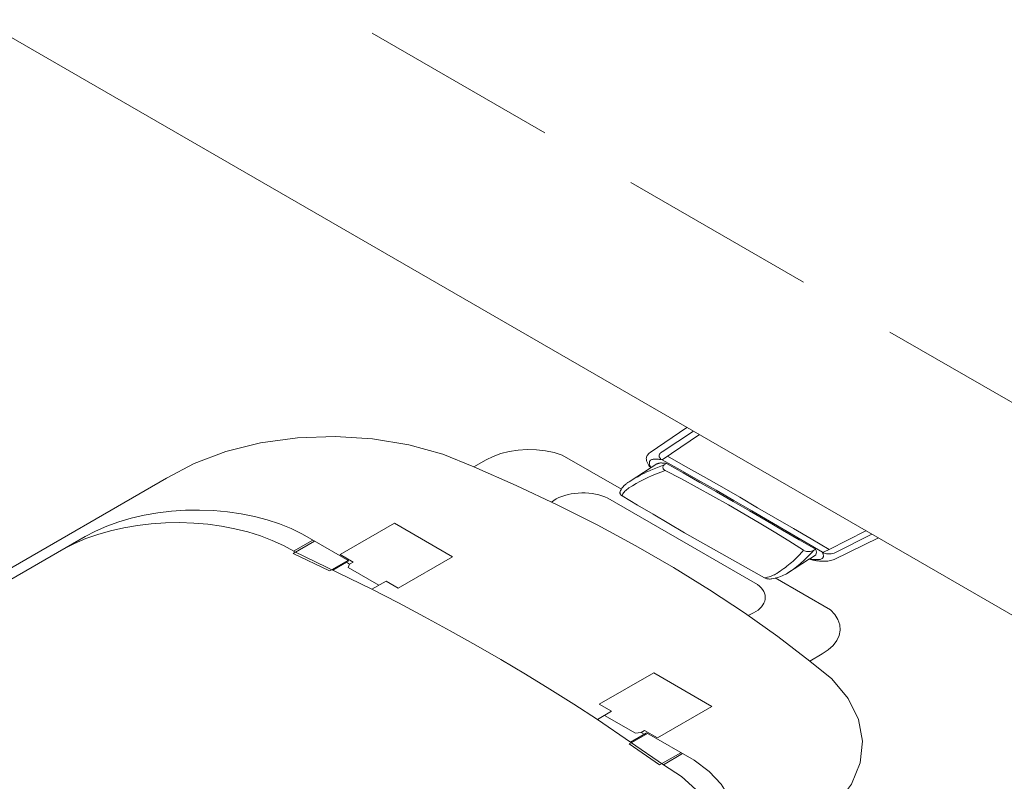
# Model space of a CAD drawing. Header units: millimetres. Extents: x 567 to 934, y -1 to 364.
# Tile 736 of 1056: x 735.331 to 736.32, y 131.842 to 132.606. Entities that reach past the tile are written whole.
import ezdxf

# ---------------------------------------------------------------- set-up
doc = ezdxf.new("R2010")
doc.units = ezdxf.units.MM
doc.header["$MEASUREMENT"] = 0
doc.linetypes.add('JIS_02_2.0', pattern=[0.3, 0.2, -0.1])
doc.layers.add('ARQ FINA', color=8, linetype='Continuous')
doc.layers.add('DI-Área do detalhe', color=10, linetype='JIS_02_2.0', lineweight=0)

msp = doc.modelspace()

# ---------------------------------------------------------------- linework, layer by layer
at = {"layer": 'ARQ FINA', "lineweight": 5}
for p, q in [((735.01339, 132.76691), (737.20562, 131.50123)), ((735.96408, 132.17138), (736.00101, 132.19671)), ((736.01358, 132.18946), (735.97606, 132.16425)), ((736.00761, 132.1929), (735.97622, 132.17228)), ((735.79954, 132.16419), (735.78711, 132.15701)), ((735.93532, 132.13464), (735.87591, 132.16894)), ((735.96511, 132.15636), (735.97095, 132.1601)), ((735.97826, 132.15901), (735.98069, 132.16055)), ((735.94293, 132.14209), (735.96525, 132.15645)), ((735.47879, 132.14572), (735.03853, 131.89154)), ((735.92162, 132.1258), (736.07185, 132.03906)), ((735.653, 132.06908), (735.70756, 132.10058)), ((735.70756, 132.10058), (735.76593, 132.06688)), ((736.14371, 132.07431), (736.18063, 132.09301)), ((735.06005, 131.89249), (735.39721, 132.08715)), ((735.60579, 132.07033), (735.62719, 132.08269)), ((735.60634, 132.0726), (735.6255, 132.08366)), ((735.62454, 132.08421), (735.66165, 132.06279)), ((736.1932, 132.08575), (736.14882, 132.06419)), ((736.1866, 132.08957), (736.15013, 132.07106)), ((735.60634, 132.0726), (735.68489, 132.03433)), ((736.12998, 132.07436), (736.12813, 132.07314)), ((735.64234, 132.05263), (735.60579, 132.07033)), ((735.645, 132.05416), (735.6608, 132.06328)), ((735.64557, 132.05349), (735.65944, 132.0615)), ((735.66599, 132.06158), (735.653, 132.06908)), ((735.66165, 132.06279), (735.65927, 132.06141)), ((735.65927, 132.06141), (735.66249, 132.05956)), ((735.66249, 132.05956), (735.66599, 132.06158)), ((735.76593, 132.06688), (735.71137, 132.03538)), ((736.12415, 132.06476), (736.10092, 132.04982)), ((736.12392, 132.06462), (736.13029, 132.0687)), ((735.645, 132.05416), (735.64234, 132.05263)), ((735.66238, 132.05933), (735.66095, 132.05627)), ((735.66095, 132.05627), (735.69194, 132.03838)), ((735.69908, 132.04247), (735.68489, 132.03433)), ((735.71137, 132.03538), (735.69908, 132.04247)), ((736.1451, 132.01352), (736.08956, 132.04559)), ((736.12444, 131.96226), (736.13687, 131.96943)), ((735.91314, 131.91889), (735.9677, 131.95039)), ((735.9677, 131.95039), (736.02607, 131.91669)), ((735.92542, 131.91179), (735.91314, 131.91889)), ((736.02607, 131.91669), (735.97151, 131.88519)), ((735.9776, 131.85825), (735.91122, 131.90367)), ((735.91132, 131.9036), (735.92542, 131.91179)), ((735.9493, 131.88979), (735.91824, 131.90772)), ((735.94451, 131.8809), (735.95939, 131.88949)), ((735.94567, 131.88057), (735.96147, 131.88969)), ((735.95481, 131.89064), (735.9493, 131.88979)), ((735.95851, 131.89269), (735.95501, 131.89067)), ((735.95501, 131.89067), (735.95823, 131.88881)), ((735.95823, 131.88881), (735.96061, 131.89019)), ((735.97151, 131.88519), (735.95851, 131.89269)), ((735.96061, 131.89019), (736.00828, 131.86266)), ((735.94567, 131.88057), (735.94301, 131.87903)), ((735.94301, 131.87903), (735.97368, 131.85793)), ((735.97368, 131.85793), (735.99508, 131.87029)), ((735.9776, 131.85825), (735.99676, 131.86931))]:
    msp.add_line(p, q, dxfattribs=at)
for points in [[(735.78711, 132.15701), (735.75626, 132.16973), (735.72211, 132.17923), (735.68566, 132.18524), (735.64797, 132.18759), (735.61013, 132.18621), (735.57326, 132.18113), (735.53841, 132.17251), (735.50662, 132.16059), (735.47879, 132.14572)], [(735.87591, 132.16894), (735.8678, 132.17147), (735.85913, 132.17327), (735.85009, 132.17429), (735.84088, 132.17453), (735.83171, 132.17396), (735.8228, 132.1726), (735.81435, 132.17048), (735.80653, 132.16766), (735.79954, 132.16419)], [(735.96408, 132.17138), (735.96322, 132.17073), (735.96246, 132.17005), (735.96181, 132.16933), (735.96127, 132.16857), (735.96084, 132.1678), (735.96054, 132.167), (735.96036, 132.16619), (735.9603, 132.16538), (735.96036, 132.16457)], [(735.97622, 132.17228), (735.97561, 132.17193), (735.97506, 132.17154), (735.97457, 132.17113), (735.97415, 132.17069), (735.9738, 132.17024), (735.97352, 132.16976), (735.97332, 132.16928), (735.97319, 132.16878), (735.97314, 132.16828), (735.97317, 132.16778), (735.97328, 132.16729), (735.97346, 132.1668), (735.97372, 132.16632), (735.97405, 132.16586), (735.97446, 132.16542), (735.97493, 132.165), (735.97546, 132.16461), (735.97606, 132.16425)], [(735.96036, 132.16457), (735.96048, 132.16386), (735.96064, 132.16315), (735.96084, 132.16245), (735.96108, 132.16175), (735.96136, 132.16106), (735.96167, 132.16037), (735.96203, 132.15969), (735.96242, 132.15901), (735.96285, 132.15834)], [(735.96342, 132.16209), (735.96337, 132.16144), (735.96338, 132.16079), (735.96345, 132.16014), (735.96358, 132.15949), (735.96377, 132.15884), (735.96402, 132.15821), (735.96433, 132.15758), (735.96469, 132.15696), (735.96511, 132.15636)], [(735.96806, 132.16476), (735.96727, 132.1647), (735.96652, 132.16456), (735.96581, 132.16435), (735.96516, 132.16408), (735.9646, 132.16376), (735.96414, 132.16339), (735.96378, 132.16298), (735.96354, 132.16254), (735.96342, 132.16209)], [(735.97606, 132.16425), (735.97519, 132.16439), (735.97432, 132.16451), (735.97343, 132.16461), (735.97254, 132.16468), (735.97165, 132.16474), (735.97075, 132.16478), (735.96985, 132.16479), (735.96895, 132.16479), (735.96806, 132.16476)], [(735.97568, 132.161), (735.97511, 132.16102), (735.97454, 132.161), (735.97398, 132.16096), (735.97342, 132.16089), (735.97288, 132.16078), (735.97236, 132.16065), (735.97186, 132.16049), (735.97139, 132.16031), (735.97095, 132.1601)], [(735.98069, 132.16055), (735.98014, 132.16062), (735.97959, 132.16068), (735.97903, 132.16074), (735.97848, 132.16079), (735.97792, 132.16085), (735.97736, 132.16089), (735.9768, 132.16093), (735.97624, 132.16097), (735.97568, 132.161)], [(736.13701, 132.07135), (736.11938, 132.08182), (736.10169, 132.09225), (736.08394, 132.10265), (736.06612, 132.11301), (736.04824, 132.12333), (736.03029, 132.13361), (736.01227, 132.14386), (735.9942, 132.15407), (735.97606, 132.16425)], [(736.12998, 132.07436), (736.11355, 132.08402), (736.09707, 132.09366), (736.08056, 132.10329), (736.06401, 132.11288), (736.04742, 132.12246), (736.0308, 132.13202), (736.01414, 132.14155), (735.99743, 132.15106), (735.98069, 132.16055)], [(736.14371, 132.07431), (736.12584, 132.0848), (736.10793, 132.09526), (736.08999, 132.10571), (736.07201, 132.11613), (736.05399, 132.12654), (736.03594, 132.13692), (736.01785, 132.14728), (735.99972, 132.15762), (735.98155, 132.16794)], [(736.12444, 131.96226), (736.09233, 131.98676), (736.05878, 132.0106), (736.02382, 132.03377), (735.98751, 132.05623), (735.94988, 132.07796), (735.91098, 132.09892), (735.87085, 132.1191), (735.82955, 132.13847), (735.78711, 132.15701)], [(735.97935, 132.15357), (735.97484, 132.15194), (735.97043, 132.15021), (735.96612, 132.14841), (735.96192, 132.14652), (735.95783, 132.14455), (735.95386, 132.1425), (735.95001, 132.14038), (735.94628, 132.13818), (735.94268, 132.13591)], [(735.96339, 132.1531), (735.96097, 132.15198), (735.95858, 132.15083), (735.95623, 132.14965), (735.95391, 132.14845), (735.95163, 132.14722), (735.9494, 132.14597), (735.9472, 132.1447), (735.94504, 132.1434), (735.94293, 132.14209)], [(735.96285, 132.15834), (735.96303, 132.1581), (735.96323, 132.15786), (735.96345, 132.15763), (735.9637, 132.15741), (735.96397, 132.1572), (735.96426, 132.157), (735.96458, 132.1568), (735.96491, 132.15662), (735.96525, 132.15645)], [(735.97826, 132.15901), (735.97655, 132.15841), (735.97485, 132.1578), (735.97316, 132.15717), (735.97149, 132.15653), (735.96984, 132.15587), (735.9682, 132.1552), (735.96658, 132.15451), (735.96498, 132.15382), (735.96339, 132.1531)], [(735.97826, 132.15901), (735.97769, 132.15843), (735.97728, 132.15781), (735.97703, 132.15716), (735.97696, 132.1565), (735.97706, 132.15583), (735.97733, 132.15518), (735.97777, 132.15457), (735.97836, 132.154), (735.9791, 132.15348)], [(736.11813, 132.07347), (736.10343, 132.08278), (736.08854, 132.09198), (736.07348, 132.10109), (736.05823, 132.1101), (736.0428, 132.119), (736.0272, 132.1278), (736.01142, 132.1365), (735.99547, 132.14509), (735.97935, 132.15357)], [(735.94293, 132.14209), (735.94238, 132.14173), (735.94185, 132.14136), (735.94132, 132.14099), (735.94081, 132.14061), (735.94032, 132.14023), (735.93984, 132.13984), (735.93937, 132.13944), (735.93891, 132.13904), (735.93847, 132.13864)], [(735.92162, 132.1258), (735.91881, 132.12704), (735.91582, 132.12813), (735.91267, 132.12905), (735.90938, 132.12981), (735.90599, 132.13039), (735.90252, 132.13079), (735.899, 132.13101), (735.89547, 132.13104), (735.89194, 132.13088), (735.88845, 132.13054), (735.88503, 132.13002), (735.88171, 132.12932), (735.87851, 132.12844), (735.87546, 132.12741), (735.87259, 132.12621), (735.86992, 132.12487), (735.86747, 132.1234), (735.86527, 132.1218)], [(735.93395, 132.13169), (735.93386, 132.13127), (735.93386, 132.13084), (735.93393, 132.13042), (735.93408, 132.13), (735.93431, 132.1296), (735.93461, 132.12921), (735.93498, 132.12884), (735.93542, 132.1285), (735.93591, 132.12819)], [(735.93847, 132.13864), (735.93774, 132.13792), (735.93707, 132.13719), (735.93645, 132.13644), (735.93589, 132.13568), (735.93538, 132.1349), (735.93493, 132.13411), (735.93455, 132.13331), (735.93422, 132.1325), (735.93395, 132.13169)], [(735.94268, 132.13591), (735.9416, 132.13516), (735.94059, 132.13437), (735.93967, 132.13355), (735.93884, 132.1327), (735.9381, 132.13182), (735.93745, 132.13091), (735.93689, 132.12999), (735.93643, 132.12905), (735.93607, 132.12809)], [(735.93591, 132.12819), (735.95148, 132.11883), (735.96714, 132.10953), (735.98288, 132.10027), (735.9987, 132.09106), (736.0146, 132.08189), (736.03058, 132.07277), (736.04664, 132.0637), (736.06279, 132.05468), (736.07901, 132.0457)], [(735.62454, 132.08421), (735.61456, 132.08998), (735.60373, 132.0952), (735.59212, 132.09984), (735.57985, 132.10386), (735.56699, 132.10722), (735.55367, 132.10991), (735.53998, 132.1119), (735.52604, 132.11318), (735.51196, 132.11373), (735.49785, 132.11354), (735.48383, 132.11263), (735.47, 132.11099), (735.45648, 132.10865), (735.44338, 132.10562), (735.43081, 132.10192), (735.41886, 132.09758), (735.40763, 132.09264), (735.39721, 132.08715)], [(735.60644, 132.07255), (735.59611, 132.0782), (735.58496, 132.08332), (735.57309, 132.08785), (735.56057, 132.09176), (735.54751, 132.09503), (735.53401, 132.09763), (735.52016, 132.09955), (735.50608, 132.10075), (735.49188, 132.10124), (735.47765, 132.10102), (735.46351, 132.10008), (735.44956, 132.09843), (735.43592, 132.09609), (735.42268, 132.09306), (735.40995, 132.08939), (735.39782, 132.08508), (735.38639, 132.08019), (735.37575, 132.07473)], [(736.10614, 132.06128), (736.10762, 132.06258), (736.10907, 132.0639), (736.11048, 132.06523), (736.11185, 132.06657), (736.11318, 132.06793), (736.11448, 132.0693), (736.11573, 132.07068), (736.11695, 132.07207), (736.11813, 132.07347)], [(736.11619, 132.06108), (736.11764, 132.06238), (736.11907, 132.06368), (736.12046, 132.065), (736.12182, 132.06633), (736.12315, 132.06767), (736.12444, 132.06903), (736.12571, 132.07039), (736.12694, 132.07176), (736.12813, 132.07314)], [(736.11799, 132.07331), (736.11894, 132.07285), (736.12001, 132.07249), (736.12117, 132.07224), (736.12239, 132.0721), (736.12363, 132.07208), (736.12485, 132.07218), (736.12603, 132.07239), (736.12714, 132.07272), (736.12813, 132.07314)], [(736.13029, 132.0687), (736.13058, 132.06932), (736.13079, 132.06995), (736.13092, 132.07059), (736.13096, 132.07122), (736.13093, 132.07186), (736.13081, 132.0725), (736.13061, 132.07313), (736.13034, 132.07375), (736.12998, 132.07436)], [(736.13701, 132.07135), (736.13782, 132.07162), (736.13862, 132.07191), (736.1394, 132.07221), (736.14017, 132.07252), (736.14092, 132.07285), (736.14164, 132.0732), (736.14235, 132.07355), (736.14304, 132.07392), (736.14371, 132.07431)], [(736.13793, 132.06669), (736.13797, 132.06721), (736.13798, 132.06774), (736.13795, 132.06826), (736.13788, 132.06878), (736.13778, 132.0693), (736.13764, 132.06982), (736.13747, 132.07033), (736.13726, 132.07084), (736.13701, 132.07135)], [(736.13701, 132.07135), (736.13825, 132.07077), (736.13963, 132.07032), (736.14112, 132.07), (736.14268, 132.06982), (736.14427, 132.06979), (736.14585, 132.0699), (736.14737, 132.07015), (736.14881, 132.07054), (736.15013, 132.07106)], [(736.09115, 132.0502), (736.09295, 132.05137), (736.09472, 132.05255), (736.09646, 132.05375), (736.09816, 132.05496), (736.09982, 132.0562), (736.10146, 132.05744), (736.10305, 132.05871), (736.10461, 132.05998), (736.10614, 132.06128)], [(736.10053, 132.0496), (736.10243, 132.0508), (736.1043, 132.05202), (736.10612, 132.05326), (736.10791, 132.05451), (736.10965, 132.05579), (736.11135, 132.05708), (736.11301, 132.0584), (736.11462, 132.05973), (736.11619, 132.06108)], [(736.12415, 132.06476), (736.12456, 132.06456), (736.12499, 132.06436), (736.12544, 132.06418), (736.1259, 132.06401), (736.12637, 132.06385), (736.12686, 132.06371), (736.12736, 132.06358), (736.12786, 132.06346), (736.12838, 132.06335)], [(736.12419, 132.06479), (736.12516, 132.0646), (736.12615, 132.06442), (736.12715, 132.06428), (736.12816, 132.06416), (736.12918, 132.06408), (736.13021, 132.06402), (736.13123, 132.06399), (736.13226, 132.06399), (736.13329, 132.06401)], [(736.12838, 132.06335), (736.12932, 132.06318), (736.13027, 132.06303), (736.13123, 132.06289), (736.13219, 132.06277), (736.13316, 132.06266), (736.13413, 132.06257), (736.13511, 132.06249), (736.13609, 132.06243), (736.13707, 132.06238)], [(736.13329, 132.06401), (736.13408, 132.06408), (736.13483, 132.06422), (736.13554, 132.06443), (736.13618, 132.0647), (736.13675, 132.06502), (736.13721, 132.06539), (736.13757, 132.0658), (736.13781, 132.06624), (736.13793, 132.06669)], [(736.13707, 132.06238), (736.13844, 132.06235), (736.13982, 132.06239), (736.14118, 132.06248), (736.14254, 132.06262), (736.14386, 132.06283), (736.14516, 132.06309), (736.14643, 132.0634), (736.14765, 132.06377), (736.14882, 132.06419)], [(736.07901, 132.0457), (736.08054, 132.04601), (736.08204, 132.04637), (736.08349, 132.04678), (736.08491, 132.04724), (736.08627, 132.04775), (736.08758, 132.0483), (736.08883, 132.04889), (736.09002, 132.04952), (736.09115, 132.0502)], [(736.07901, 132.0457), (736.07969, 132.04538), (736.08042, 132.0451), (736.08121, 132.04487), (736.08204, 132.0447), (736.0829, 132.04459), (736.08377, 132.04453), (736.08466, 132.04454), (736.08553, 132.04461), (736.08638, 132.04474)], [(736.08638, 132.04474), (736.08817, 132.04511), (736.08993, 132.04553), (736.09165, 132.046), (736.09333, 132.04652), (736.09496, 132.04709), (736.09654, 132.04771), (736.09806, 132.04837), (736.09952, 132.04907), (736.10092, 132.04982)], [(735.91132, 131.9036), (735.88762, 131.91894), (735.86354, 131.93408), (735.83909, 131.94902), (735.81428, 131.96377), (735.7891, 131.9783), (735.76357, 131.99263), (735.73769, 132.00675), (735.71146, 132.02065), (735.68489, 132.03433)], [(736.0624, 132.00811), (736.0652, 132.00923), (736.06782, 132.01049), (736.07022, 132.01189), (736.07239, 132.01341), (736.0743, 132.01504), (736.07593, 132.01677), (736.07729, 132.01858), (736.07834, 132.02045), (736.07909, 132.02237), (736.07952, 132.02432), (736.07964, 132.02629), (736.07944, 132.02825), (736.07892, 132.0302), (736.0781, 132.03211), (736.07696, 132.03397), (736.07554, 132.03576), (736.07383, 132.03746), (736.07185, 132.03906)], [(736.13687, 131.96943), (736.14288, 131.97347), (736.14777, 131.97798), (736.15144, 131.98286), (736.15379, 131.98801), (736.15477, 131.9933), (736.15437, 131.99861), (736.1526, 132.00383), (736.14948, 132.00884), (736.1451, 132.01352)], [(736.10489, 131.78425), (736.13063, 131.80031), (736.15128, 131.81867), (736.16621, 131.83879), (736.17501, 131.86008), (736.17741, 131.88192), (736.17334, 131.90368), (736.16293, 131.92473), (736.14647, 131.94444), (736.12444, 131.96226)], [(735.99008, 131.73016), (736.00562, 131.743), (736.01727, 131.75715), (736.02468, 131.77222), (736.02767, 131.78779), (736.02615, 131.80343), (736.02016, 131.8187), (736.00986, 131.8332), (735.99554, 131.8465), (735.9776, 131.85825)], [(736.01462, 131.74433), (736.02862, 131.75615), (736.03923, 131.76908), (736.04619, 131.78282), (736.04932, 131.79701), (736.04856, 131.81132), (736.04391, 131.82538), (736.03549, 131.83884), (736.02352, 131.85137), (736.00828, 131.86266)]]:
    msp.add_lwpolyline(points, dxfattribs=at)
at = {"layer": 'DI-Área do detalhe'}
msp.add_lwpolyline([(727.10271, 130.33738), (733.34683, 133.94243), (741.47192, 129.25141), (735.2278, 125.64636), (727.10271, 130.33738)], dxfattribs=at)

doc.saveas('drawing.dxf')
